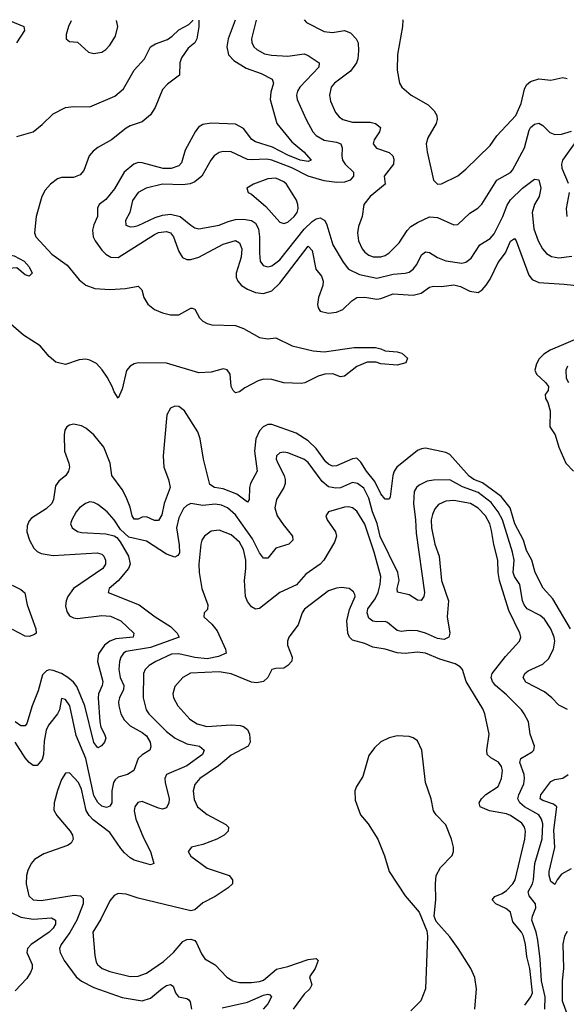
# Model space of a CAD drawing. Header units: inches. Extents: x 1843162 to 1959474, y 907081 to 1016326.
# Tile 675 of 684: x 1941404 to 1944106, y 1011333 to 1016204. Entities that reach past the tile are written whole.
import ezdxf

# ---------------------------------------------------------------- set-up
doc = ezdxf.new("R2010")
doc.units = ezdxf.units.IN
doc.header["$MEASUREMENT"] = 0
doc.layers.add('B9041', color=7, linetype='Continuous')

msp = doc.modelspace()

# ---------------------------------------------------------------- linework, layer by layer
at = {"layer": 'B9041', "color": 5}
for points, elevation in [([(1942290, 1016201.1), (1942290, 1016168.7), (1942279.3, 1016110), (1942270.2, 1016090), (1942236.2, 1016063.8), (1942204, 1016016), (1942195.6, 1015990), (1942193.7, 1015930), (1942134.7, 1015885.3), (1942110, 1015858.9), (1942073.2, 1015770), (1942050, 1015734.2), (1942010, 1015698.5), (1941950, 1015679), (1941930, 1015667.6), (1941857.4, 1015610), (1941790, 1015571.9), (1941766.7, 1015553.3), (1941747.2, 1015530), (1941721.3, 1015458.7), (1941702.9, 1015437.1), (1941670, 1015423.5), (1941610, 1015422.7), (1941590, 1015416.3), (1941555.3, 1015390), (1941530, 1015360.9), (1941512.8, 1015330), (1941484.4, 1015230), (1941476.3, 1015150), (1941484, 1015130), (1941563.4, 1015043.4), (1941638.9, 1014990), (1941697.8, 1014917.8), (1941730.4, 1014890.4), (1941774.7, 1014874.7), (1941849.3, 1014869.3), (1941926.4, 1014873.6), (1941990, 1014885.6), (1942007.3, 1014867.3), (1942017.3, 1014830), (1942037, 1014797), (1942070, 1014771.2), (1942110, 1014754.3), (1942150, 1014743.8), (1942190, 1014743.9), (1942250, 1014777.5), (1942256.4, 1014776.4), (1942270, 1014771.6), (1942293.4, 1014730), (1942310, 1014712.7), (1942330, 1014700.7), (1942354.4, 1014694.4), (1942470, 1014690.7), (1942510, 1014676.8), (1942590, 1014632), (1942630, 1014625.3), (1942670.1, 1014630.1), (1942751, 1014591), (1942854.8, 1014565.2), (1942910, 1014561.5), (1943058.2, 1014581.8), (1943163.2, 1014583.2), (1943190, 1014576.4), (1943210, 1014565.5), (1943270, 1014560.9), (1943293.8, 1014553.8), (1943320.5, 1014530), (1943312.8, 1014507.3), (1943270, 1014495.8), (1943190, 1014500.9), (1943166, 1014510), (1943122, 1014510), (1943070.7, 1014489.3), (1943010, 1014440.9), (1942990, 1014437), (1942952, 1014452), (1942912, 1014450), (1942879, 1014441), (1942813.1, 1014406.9), (1942795.9, 1014404.1), (1942710, 1014407.6), (1942650, 1014423.8), (1942610, 1014425.4), (1942582.1, 1014417.9), (1942516.8, 1014383.2), (1942490, 1014362.7), (1942470, 1014358.9), (1942458.9, 1014370), (1942450, 1014389.3), (1942444.2, 1014450), (1942430, 1014472.3), (1942410, 1014476.3), (1942350, 1014460.5), (1942290, 1014456.8), (1942130, 1014505.8), (1941990, 1014506.8), (1941970, 1014502.2), (1941950, 1014490.9), (1941931.4, 1014468.6), (1941910, 1014376), (1941890, 1014332.3), (1941870, 1014362.4), (1941861.1, 1014390), (1941836.2, 1014436.2), (1941812.2, 1014472.2), (1941782.7, 1014502.7), (1941750, 1014520.4), (1941730, 1014524.6), (1941698.5, 1014521.5), (1941630, 1014498.4), (1941582.5, 1014510), (1941550, 1014537.2), (1941505.2, 1014590), (1941422.9, 1014643), (1941348.4, 1014708.4)], 380), ([(1941356.2, 1016198.3), (1941424, 1016170), (1941426.7, 1016150), (1941387.7, 1016090)], 380), ([(1941390, 1015626.8), (1941470, 1015650.1), (1941515.1, 1015684.9), (1941570, 1015739.1), (1941630, 1015770.1), (1941670, 1015775.3), (1941750, 1015773.2), (1941874.4, 1015825.6), (1941917.4, 1015862.6), (1941970, 1015954.6), (1942020.6, 1016010), (1942049.9, 1016070.2), (1942075.5, 1016084.5), (1942134.3, 1016105.7), (1942157.9, 1016122.1), (1942190, 1016154.2), (1942240.4, 1016179.6), (1942260.1, 1016199.9), (1942260.6, 1016201)], 380), ([(1941658.3, 1016199.2), (1941645.5, 1016170), (1941634.2, 1016130), (1941633.7, 1016110), (1941650, 1016096), (1941690, 1016092.2), (1941743.9, 1016043.9), (1941770, 1016037.3), (1941810, 1016043.9), (1941830, 1016055.9), (1941850, 1016077.5), (1941877.9, 1016122.1), (1941888.8, 1016170), (1941883.1, 1016199.8)], 420), ([(1942469.3, 1016201.6), (1942434.2, 1016110), (1942428.3, 1016070), (1942435.8, 1016030), (1942461.8, 1016001.8), (1942524.1, 1015964.1), (1942597.9, 1015937.9), (1942652, 1015910), (1942658.5, 1015890), (1942646, 1015846), (1942642.5, 1015810), (1942675, 1015690), (1942750, 1015599.2), (1942807.9, 1015550), (1942844.2, 1015510), (1942830, 1015502.3), (1942790.6, 1015509.4), (1942730, 1015533.3), (1942653, 1015573), (1942570, 1015599.5), (1942552.2, 1015612.2), (1942510, 1015665.8), (1942470, 1015687.1), (1942350, 1015691.9), (1942310, 1015685.6), (1942288.3, 1015671.7), (1942271.1, 1015648.9), (1942221.3, 1015558.7), (1942204, 1015496), (1942190, 1015481.1), (1942152.2, 1015467.8), (1942112.6, 1015467.4), (1942010, 1015496.7), (1941990, 1015496.9), (1941967.6, 1015490), (1941919.5, 1015450), (1941873.1, 1015366.9), (1941830, 1015313.9), (1941797.2, 1015290), (1941787.8, 1015272.2), (1941788.4, 1015230), (1941769.6, 1015190), (1941763.4, 1015163.4), (1941767, 1015130), (1941776.4, 1015110), (1941810, 1015064), (1941830, 1015044.3), (1941854.4, 1015030), (1941890, 1015027), (1942070, 1015141.8), (1942090, 1015151.2), (1942130, 1015156), (1942148.9, 1015148.9), (1942164.8, 1015130), (1942190, 1015057.6), (1942208.2, 1015028.2), (1942230, 1015017.8), (1942250, 1015017.4), (1942290, 1015028.9), (1942410, 1015093.5), (1942471.3, 1015111.3), (1942490, 1015100.8), (1942502.5, 1015070), (1942498.2, 1015030), (1942474.7, 1014950), (1942474.8, 1014930), (1942482.1, 1014910), (1942499.7, 1014890), (1942530.9, 1014870.9), (1942570, 1014854.4), (1942610, 1014848.9), (1942650, 1014863.5), (1942690, 1014900.1), (1942830, 1015083.2), (1942850, 1015063.1), (1942868.3, 1014970), (1942895.5, 1014935.5), (1942904.5, 1014910), (1942902.6, 1014890), (1942880.9, 1014830), (1942875.8, 1014795.8), (1942878.7, 1014778.7), (1942890, 1014762.6), (1942930, 1014753), (1942970, 1014757.4), (1943002.2, 1014770), (1943045.8, 1014814.1), (1943070, 1014829.5), (1943110, 1014832.3), (1943170, 1014822.3), (1943190, 1014824.9), (1943250, 1014847.4), (1943350, 1014841), (1943388.7, 1014851.3), (1943430, 1014881.7), (1943450, 1014886.1), (1943490, 1014883.9), (1943550, 1014892.1), (1943583.7, 1014883.7), (1943630, 1014861.7), (1943670, 1014855.2), (1943690, 1014867.1), (1943710, 1014891), (1943730, 1014921.3), (1943770, 1015002.2), (1943805.2, 1015050), (1943830, 1015108.5), (1943850, 1015121.1), (1943858, 1015110), (1943921.1, 1014941.1), (1943938.5, 1014918.5), (1943970, 1014903.5), (1944096.6, 1014896.6), (1944250, 1014879.2)], 420), ([(1942573.1, 1016201.9), (1942550.2, 1016110.2), (1942551, 1016091), (1942561.8, 1016070), (1942576.4, 1016056.4), (1942614.6, 1016034.6), (1942648, 1016028), (1942730, 1016022.9), (1942810, 1016034.6), (1942830, 1016027.6), (1942883.8, 1015990), (1942883.1, 1015970), (1942788.9, 1015870), (1942777.2, 1015850), (1942772.8, 1015830), (1942776.3, 1015810), (1942820.8, 1015710), (1942853.5, 1015650), (1942870, 1015630.9), (1942910, 1015607.5), (1942970, 1015598.5), (1942992, 1015590), (1942998.3, 1015570), (1942996.1, 1015530), (1942999.5, 1015510), (1943012.8, 1015490), (1943054.7, 1015450), (1943054.4, 1015430), (1943037.3, 1015410), (1943010, 1015400.1), (1942970, 1015398.9), (1942910, 1015406.8), (1942830, 1015430.3), (1942750, 1015470.5), (1942650, 1015509.9), (1942625.8, 1015514.2), (1942550, 1015510.4), (1942530, 1015513.3), (1942450, 1015549.8), (1942410, 1015552.5), (1942390, 1015547.8), (1942365.8, 1015530), (1942349.3, 1015510), (1942304.3, 1015430), (1942270, 1015401.5), (1942247.4, 1015392.6), (1942210, 1015387.2), (1942110, 1015389.9), (1942029.6, 1015370.4), (1941990, 1015348.8), (1941961, 1015310), (1941948.3, 1015250), (1941927.2, 1015210), (1941928.3, 1015188.3), (1941950, 1015180.2), (1941970, 1015180.6), (1941990, 1015185.6), (1942074.3, 1015225.7), (1942110, 1015236.5), (1942150, 1015241.3), (1942197.8, 1015230), (1942250, 1015187), (1942270, 1015174.2), (1942290, 1015169.5), (1942390, 1015187.3), (1942433.7, 1015206.3), (1942470, 1015216.1), (1942510, 1015217.9), (1942550, 1015211), (1942570, 1015197.9), (1942583.7, 1015170), (1942589.2, 1015130), (1942588.7, 1015048.7), (1942592.9, 1015010), (1942607.6, 1014987.6), (1942630, 1014982.2), (1942650, 1014986), (1942690, 1015015.6), (1942810, 1015167.8), (1942850, 1015205.4), (1942870, 1015218.8), (1942890, 1015224.3), (1942912.1, 1015210), (1942922, 1015190), (1942951.5, 1015090), (1943003.9, 1015003.9), (1943030, 1014970.2), (1943083.2, 1014943.2), (1943170, 1014924.8), (1943250, 1014945.9), (1943310, 1014950.1), (1943330, 1014955.7), (1943350, 1014970.2), (1943366.8, 1014993.2), (1943390, 1015040.7), (1943410, 1015056.3), (1943430, 1015053.1), (1943470, 1015027.2), (1943510, 1015011.5), (1943590, 1014999.1), (1943610, 1015004), (1943635.3, 1015024.7), (1943679.3, 1015090), (1943730, 1015122.5), (1943750, 1015145.2), (1943792, 1015230), (1943813.3, 1015286.7), (1943830, 1015312.4), (1943889.9, 1015370), (1943950, 1015414.7), (1943970, 1015412), (1943980.1, 1015370), (1943972.1, 1015330), (1943949.1, 1015290), (1943938, 1015250), (1943946.7, 1015170), (1943966.9, 1015110), (1943989.4, 1015070), (1944008.1, 1015048.1), (1944032.6, 1015032.6), (1944070, 1015026.6), (1944133.5, 1015033.5)], 440), ([(1942810.9, 1016202.6), (1942822, 1016190), (1942910, 1016145), (1942950, 1016140.2), (1943010.1, 1016150.1), (1943038.6, 1016138.6), (1943067.2, 1016110), (1943076.5, 1016090), (1943079.7, 1016050), (1943076.3, 1016010), (1943068.6, 1015990), (1943040.1, 1015950), (1942960.7, 1015890), (1942943.8, 1015870), (1942936, 1015830), (1942941.1, 1015801.1), (1942965.7, 1015745.7), (1942983, 1015723), (1943001.3, 1015710), (1943050, 1015697.5), (1943137.3, 1015697.3), (1943163.8, 1015690), (1943178.5, 1015678.5), (1943187, 1015670), (1943182.8, 1015650), (1943155.6, 1015610), (1943151.2, 1015590), (1943168.5, 1015568.5), (1943230, 1015547.5), (1943248.3, 1015530), (1943253.8, 1015513.8), (1943251.7, 1015490), (1943205.5, 1015430), (1943210.2, 1015390), (1943137.1, 1015330), (1943105.8, 1015290), (1943097.5, 1015230), (1943079.5, 1015180.5), (1943074.6, 1015150), (1943079, 1015110), (1943097.1, 1015070), (1943110, 1015054.7), (1943130, 1015039.8), (1943151.2, 1015031.2), (1943190, 1015030.7), (1943210, 1015038), (1943230, 1015050.2), (1943280.4, 1015099.6), (1943319.3, 1015160.7), (1943338.3, 1015181.7), (1943370, 1015201.6), (1943430, 1015228.6), (1943470, 1015225.8), (1943550, 1015189.1), (1943570, 1015190.3), (1943630, 1015247.4), (1943668.3, 1015271.7), (1943689.1, 1015290.9), (1943763.1, 1015410), (1943830, 1015448.3), (1943840.2, 1015459.8), (1943899.9, 1015570), (1943922.7, 1015657.3), (1943930, 1015670.3), (1943950, 1015687.9), (1943970, 1015692), (1943990, 1015680.3), (1944025.6, 1015645.6), (1944050, 1015636.6), (1944081.9, 1015638.1), (1944132.4, 1015652.4)], 460), ([(1943298.2, 1016204.1), (1943297.3, 1016170), (1943271.8, 1016031.8), (1943270, 1015954), (1943282.4, 1015890), (1943294, 1015870), (1943339.5, 1015830), (1943423.4, 1015783.4), (1943453.9, 1015753.9), (1943467.1, 1015730), (1943468.4, 1015710), (1943462.7, 1015690), (1943421.1, 1015618.9), (1943413.4, 1015590), (1943417.8, 1015550), (1943450.3, 1015410.3), (1943470, 1015390.6), (1943490, 1015392.4), (1943570, 1015431.4), (1943610, 1015464.4), (1943730, 1015581.8), (1943762.2, 1015630), (1943856.5, 1015730), (1943883.7, 1015790), (1943899.7, 1015860.3), (1943910, 1015882), (1943930, 1015898.2), (1943970, 1015911.5), (1944030, 1015905.6), (1944090, 1015917.8), (1944110, 1015913.6)], 480), ([(1944145.4, 1015590), (1944087.8, 1015510), (1944082.5, 1015490), (1944084.8, 1015470), (1944115.4, 1015395.4)], 460), ([(1944120.5, 1015350), (1944105.5, 1015270), (1944109.1, 1015230)], 460), ([(1944170, 1014629.5), (1944026.7, 1014570), (1943995.2, 1014550), (1943972.8, 1014527.2), (1943958.4, 1014501.6), (1943951.5, 1014470), (1943958.8, 1014450), (1944003.5, 1014410), (1944019, 1014390), (1944016.1, 1014370), (1944001.3, 1014350), (1944003.5, 1014330), (1944015, 1014310), (1944026.4, 1014270), (1944024.9, 1014190), (1944051.5, 1014150), (1944070.2, 1014090), (1944103.6, 1014010), (1944142.3, 1013970)], 420), ([(1944111.9, 1014490), (1944103.8, 1014470), (1944105, 1014430), (1944117.7, 1014410)], 440), ([(1944127.9, 1013190), (1944039.8, 1013339.8), (1943992.8, 1013392.8), (1943951.7, 1013470), (1943935.9, 1013530), (1943910, 1013578.8), (1943895.2, 1013630), (1943851.8, 1013710), (1943829.5, 1013789.5), (1943785.1, 1013845.1), (1943692.3, 1013912.3), (1943650, 1013930.2), (1943625.9, 1013945.9), (1943530, 1014053.9), (1943510, 1014063.7), (1943410, 1014084.1), (1943390, 1014082), (1943370, 1014072.3), (1943269.3, 1013990), (1943255.8, 1013970), (1943249.4, 1013950), (1943236.2, 1013843.8), (1943230, 1013831.8), (1943210, 1013832.4), (1943190, 1013858.2), (1943159.9, 1013919.9), (1943118.4, 1013970), (1943090, 1014015.6), (1943070, 1014034.8), (1943050, 1014031.9), (1942970, 1013997.4), (1942950, 1013996.1), (1942930, 1014004.9), (1942917.1, 1014017.1), (1942870, 1014083.4), (1942830, 1014120.9), (1942770, 1014159.3), (1942650, 1014202.4), (1942630, 1014200.9), (1942607.9, 1014190), (1942589.1, 1014170), (1942571.9, 1014130), (1942565.3, 1014070), (1942577.8, 1013970), (1942545.1, 1013910), (1942540.4, 1013890), (1942538.5, 1013830), (1942530, 1013816.9), (1942476.7, 1013856.7), (1942410, 1013882.9), (1942366.6, 1013890), (1942344.4, 1013904.4), (1942312.5, 1014030), (1942296.4, 1014130), (1942284.6, 1014164.6), (1942219.3, 1014270), (1942190, 1014290.8), (1942170, 1014291.7), (1942150, 1014281.7), (1942130.9, 1014249.1), (1942113.9, 1014046.1), (1942116.3, 1013990), (1942139.8, 1013930), (1942147.9, 1013890), (1942117.9, 1013810), (1942106, 1013754), (1942090, 1013726.8), (1942070, 1013726.6), (1942030, 1013744.8), (1942010, 1013742.5), (1941990, 1013733.8), (1941970, 1013733.4), (1941959.2, 1013750), (1941950, 1013793.3), (1941930, 1013842.2), (1941910, 1013879.4), (1941858.5, 1013950), (1941851.5, 1014010), (1941820.2, 1014090), (1941770, 1014149.8), (1941730, 1014183.5), (1941710, 1014195.3), (1941670, 1014202.7), (1941650, 1014198.3), (1941637.1, 1014190), (1941627.2, 1014172.8), (1941622.8, 1014150), (1941624.6, 1014070), (1941647.1, 1014010), (1941650.2, 1013990), (1941645.8, 1013970), (1941632.3, 1013950), (1941598, 1013922), (1941581.2, 1013898.8), (1941570.1, 1013830), (1941562, 1013810), (1941535.1, 1013784.9), (1941461.8, 1013738.2), (1941450, 1013724.7), (1941439.8, 1013700.2), (1941439.1, 1013670), (1941451.5, 1013630), (1941474, 1013590), (1941490, 1013573.4), (1941510, 1013562.8), (1941570, 1013554.3), (1941786.5, 1013566.5), (1941810, 1013560.1), (1941820.1, 1013550), (1941828.3, 1013530), (1941827.3, 1013510), (1941814.2, 1013490), (1941670, 1013391.1), (1941641.2, 1013350), (1941633.2, 1013330), (1941630, 1013304.7), (1941636.6, 1013276.6), (1941650, 1013255.9), (1941670, 1013244.6), (1941690, 1013241.6), (1941810, 1013256.6), (1941853.4, 1013253.4), (1941903.8, 1013230), (1941967.6, 1013170), (1941964.2, 1013150), (1941879.2, 1013140.8), (1941849.5, 1013130.5), (1941823.8, 1013110), (1941793.1, 1013066.9), (1941788.6, 1013030), (1941814.2, 1012930), (1941811.3, 1012910), (1941792.9, 1012870), (1941790.9, 1012850), (1941800.4, 1012730), (1941805.1, 1012705.1), (1941823.6, 1012670), (1941828.8, 1012650), (1941822.3, 1012630), (1941808.2, 1012611.8), (1941790, 1012602.2), (1941770, 1012628.7), (1941726.2, 1012810), (1941685.8, 1012905.8), (1941670, 1012927.5), (1941641.3, 1012950), (1941610, 1012970.6), (1941570, 1012985.5), (1941550, 1012987.5), (1941536.4, 1012983.6), (1941516.5, 1012963.5), (1941495.6, 1012884.4), (1941466, 1012810), (1941438.2, 1012721.8), (1941430, 1012710.9), (1941410, 1012711.3), (1941381.7, 1012730)], 420), ([(1944112.5, 1012792.5), (1944070, 1012813.3), (1944035.5, 1012850), (1943999.4, 1012879.4), (1943906.7, 1012926.6), (1943892.9, 1012950), (1943901.8, 1012970), (1943917.1, 1012982.9), (1943990, 1013015.6), (1944018.1, 1013041.9), (1944042.8, 1013090), (1944049.5, 1013130), (1944045.9, 1013150), (1944030, 1013191.6), (1943999.1, 1013239.1), (1943976.6, 1013256.6), (1943912.9, 1013290), (1943897.7, 1013310), (1943889.5, 1013330), (1943877.4, 1013410), (1943850.9, 1013450), (1943844.4, 1013470), (1943848, 1013530), (1943840.3, 1013570), (1943790.6, 1013730), (1943769.9, 1013770), (1943735.2, 1013815.2), (1943670, 1013864.8), (1943593.6, 1013893.6), (1943530, 1013927.7), (1943450, 1013926.1), (1943419.1, 1013920.9), (1943378.5, 1013901.5), (1943365.6, 1013890), (1943354.4, 1013870), (1943350.5, 1013810), (1943361.4, 1013730), (1943363.5, 1013663.5), (1943405.4, 1013370), (1943402.3, 1013350), (1943389, 1013331), (1943370, 1013333.2), (1943330, 1013358.8), (1943272.4, 1013372.4), (1943269.9, 1013390), (1943279.7, 1013430), (1943273.5, 1013470), (1943186.8, 1013646.8), (1943171.3, 1013711.3), (1943148, 1013770), (1943130, 1013837.4), (1943106.1, 1013886.1), (1943074, 1013910), (1943050, 1013914.2), (1942990, 1013888.5), (1942966.3, 1013886.3), (1942930, 1013893.5), (1942899.1, 1013919.1), (1942830, 1014012.8), (1942808.3, 1014030), (1942730, 1014060.8), (1942710, 1014064.5), (1942690, 1014061.4), (1942673.5, 1014046.5), (1942672.1, 1014030), (1942679.4, 1014010), (1942711, 1013950), (1942717.1, 1013930), (1942717.1, 1013910), (1942710.1, 1013889.9), (1942674, 1013830), (1942665.5, 1013790), (1942676.3, 1013750), (1942706.1, 1013706.1), (1942753.4, 1013650), (1942754.7, 1013630), (1942734.9, 1013610), (1942670.9, 1013589.1), (1942630, 1013539.6), (1942610, 1013540.4), (1942590, 1013567.1), (1942555.2, 1013635.2), (1942470, 1013754.3), (1942430.6, 1013790), (1942402.1, 1013802.1), (1942370, 1013807.7), (1942310, 1013800.8), (1942250, 1013810.9), (1942230, 1013801.5), (1942213.8, 1013786.2), (1942190, 1013740.5), (1942179.4, 1013690), (1942193, 1013607), (1942193.1, 1013566.9), (1942186.3, 1013553.7), (1942170, 1013545.7), (1942130, 1013560.8), (1942030, 1013625), (1941943.7, 1013643.7), (1941902.4, 1013682.4), (1941870.8, 1013730), (1941836.8, 1013770), (1941790, 1013805.9), (1941770, 1013815.4), (1941750, 1013818.5), (1941728.7, 1013811.3), (1941699.5, 1013790), (1941682.4, 1013770), (1941661.2, 1013730), (1941655.6, 1013710), (1941662.4, 1013690), (1941690, 1013672.6), (1941710, 1013667.1), (1941830, 1013660.2), (1941870.3, 1013650.3), (1941883.2, 1013643.2), (1941900.6, 1013620.6), (1941941.8, 1013550), (1941949.3, 1013510), (1941942, 1013490), (1941890, 1013427.6), (1941845.3, 1013390), (1941840.5, 1013370), (1941993.8, 1013310), (1942073.6, 1013250), (1942150, 1013202.7), (1942181.6, 1013170), (1942191.6, 1013150), (1942050, 1013098.9), (1941930, 1013078), (1941917.6, 1013070), (1941904.2, 1013050), (1941896.8, 1013030), (1941893.2, 1012990), (1941900.3, 1012950), (1941918.1, 1012910), (1941917.6, 1012890), (1941896.6, 1012850), (1941892.4, 1012830), (1941893.1, 1012810), (1941904.2, 1012770), (1941920.9, 1012740.9), (1941950, 1012711.3), (1942010, 1012678.4), (1942030, 1012661.1), (1942048.6, 1012630), (1942052.8, 1012607.2), (1942047.6, 1012590), (1942010, 1012568), (1941990.2, 1012550), (1941967.8, 1012490), (1941936.4, 1012470), (1941890, 1012456.5), (1941876.1, 1012443.9), (1941867.7, 1012430), (1941859, 1012390), (1941859.3, 1012330), (1941850, 1012313), (1941833.7, 1012306.3), (1941810, 1012312.8), (1941790, 1012331.2), (1941770, 1012366.5), (1941730.3, 1012550), (1941683.7, 1012663.7), (1941651.8, 1012810), (1941630, 1012840.5), (1941610, 1012846), (1941600.2, 1012790), (1941591.2, 1012770), (1941545.8, 1012714.2), (1941534.2, 1012690), (1941525.3, 1012634.7), (1941522.2, 1012570), (1941515.2, 1012544.8), (1941490, 1012515.1), (1941470, 1012515.3), (1941450, 1012528.9), (1941430, 1012552.2), (1941381.4, 1012630)], 440), ([(1944000.5, 1011310), (1944002.3, 1011370), (1943983.9, 1011450), (1943977.3, 1011557.3), (1943965.1, 1011650), (1943956.9, 1011690), (1943936, 1011750), (1943939.4, 1011770), (1943956.1, 1011810), (1943954.7, 1011830), (1943923.2, 1011870), (1943918.1, 1011890), (1943939.9, 1011930), (1943945, 1011950), (1943950.6, 1012030), (1943987.2, 1012152.8), (1943990, 1012226), (1943983.2, 1012250), (1943971.1, 1012271.1), (1943899.6, 1012310), (1943877.1, 1012330), (1943867.4, 1012350), (1943871, 1012370), (1943896.6, 1012423.4), (1943900.4, 1012450), (1943898.9, 1012470), (1943876.8, 1012530), (1943880.9, 1012550), (1943937.6, 1012582.4), (1943945.1, 1012590), (1943949.8, 1012610), (1943927.1, 1012670), (1943919.3, 1012730), (1943898.5, 1012770), (1943884.8, 1012790), (1943810, 1012864.5), (1943755.8, 1012910), (1943741.1, 1012930), (1943735.2, 1012950), (1943740.6, 1012970), (1943805.7, 1013054.3), (1943875.1, 1013130), (1943882.2, 1013150), (1943876.8, 1013170), (1943821.8, 1013281.8), (1943776.9, 1013430), (1943769.9, 1013470.1), (1943767.5, 1013530), (1943748.1, 1013608.1), (1943737.4, 1013677.4), (1943728.6, 1013710), (1943706.9, 1013750), (1943670, 1013787.3), (1943632.5, 1013810), (1943550, 1013825.3), (1943510, 1013821.6), (1943474.1, 1013806), (1943455.7, 1013784.3), (1943444.2, 1013755.8), (1943437.8, 1013730), (1943439.1, 1013690), (1943457.1, 1013610), (1943477.8, 1013550), (1943489.1, 1013430), (1943523.3, 1013330), (1943517.3, 1013250), (1943530.8, 1013169.2), (1943525.8, 1013150), (1943502.4, 1013137.6), (1943470, 1013142.4), (1943410, 1013169), (1943370, 1013180.8), (1943330, 1013182.5), (1943290, 1013177.6), (1943270, 1013182.2), (1943222.8, 1013222.8), (1943210, 1013227.6), (1943170, 1013225), (1943150, 1013228.9), (1943130, 1013244), (1943121.7, 1013270), (1943125.8, 1013290), (1943160.8, 1013339.2), (1943175.8, 1013370), (1943186.9, 1013410), (1943189.9, 1013450), (1943157.1, 1013570), (1943110, 1013708.1), (1943070, 1013772.2), (1943050, 1013789.8), (1943030, 1013795), (1943010, 1013792.9), (1942930.6, 1013770), (1942918, 1013750), (1942923.8, 1013730), (1942966, 1013670), (1942970.2, 1013650), (1942960.6, 1013619.4), (1942907.4, 1013530), (1942890.1, 1013509.9), (1942818.3, 1013461.7), (1942772, 1013408), (1942690, 1013370.4), (1942590, 1013290.7), (1942570, 1013288), (1942550, 1013299), (1942530, 1013326.4), (1942520.7, 1013350), (1942514.7, 1013430), (1942522.3, 1013490), (1942521.6, 1013530), (1942510, 1013583.5), (1942490, 1013619.2), (1942450, 1013656.6), (1942390, 1013678.7), (1942350, 1013673.3), (1942316.9, 1013650), (1942304.3, 1013630), (1942299.4, 1013610), (1942288.9, 1013510), (1942290.8, 1013470), (1942304, 1013390), (1942334, 1013310), (1942332.9, 1013287.1), (1942316, 1013270), (1942314, 1013250), (1942354.4, 1013214.4), (1942380.7, 1013180.7), (1942420.8, 1013090), (1942424.9, 1013070), (1942386.2, 1013053.8), (1942330, 1013043), (1942270, 1013048.9), (1942190, 1013067.7), (1942154.9, 1013065.1), (1942076.5, 1013030), (1942043.6, 1013010), (1942024.5, 1012990), (1942015.9, 1012970), (1942013.7, 1012850), (1942028.6, 1012790), (1942042.7, 1012770), (1942130, 1012683.5), (1942172.8, 1012650), (1942230, 1012622.2), (1942292.7, 1012610), (1942316.5, 1012590), (1942307.9, 1012570), (1942230, 1012513.8), (1942130.1, 1012469.9), (1942121.5, 1012450), (1942123.1, 1012430), (1942142.7, 1012350), (1942140.7, 1012330), (1942130, 1012305.1), (1942110, 1012298.9), (1942090, 1012303.5), (1942010, 1012337), (1941987.6, 1012332.4), (1941973.1, 1012310), (1941969.6, 1012290), (1941977.3, 1012250), (1942016.5, 1012156.5), (1942050.8, 1012090), (1942066.8, 1012030), (1942050, 1012023.5), (1941970, 1012046.1), (1941950, 1012057.5), (1941922.7, 1012082.7), (1941903.6, 1012103.6), (1941850, 1012182.9), (1941766.4, 1012246.4), (1941747.5, 1012267.6), (1941732.6, 1012292.6), (1941710, 1012396.9), (1941693.8, 1012430), (1941650, 1012478), (1941630, 1012476.2), (1941610, 1012444.7), (1941590, 1012391.8), (1941573.4, 1012330), (1941573, 1012293), (1941587.6, 1012267.6), (1941653.4, 1012190), (1941664.6, 1012170), (1941667.6, 1012150), (1941658, 1012130), (1941640.7, 1012119.3), (1941522.7, 1012077.3), (1941477.1, 1012050), (1941460.9, 1012030), (1941444.4, 1011995.6), (1941437.9, 1011970), (1941436.4, 1011930), (1941449.4, 1011870), (1941470.8, 1011850.8), (1941510, 1011847.3), (1941673.7, 1011873.7), (1941704.4, 1011870), (1941717.1, 1011857.1), (1941718.3, 1011830), (1941686.9, 1011750), (1941651.6, 1011688.4), (1941608.1, 1011630), (1941601, 1011610), (1941603.8, 1011590), (1941623.2, 1011550), (1941683.7, 1011470), (1941710, 1011448.1), (1941770, 1011416.6), (1941910, 1011366.6), (1942010, 1011351.2), (1942050, 1011363.1), (1942110, 1011413.7), (1942130, 1011426.8), (1942150, 1011432.2), (1942162.6, 1011422.6), (1942174.7, 1011390), (1942188.1, 1011370), (1942230, 1011362.9), (1942237.8, 1011357.8), (1942246.5, 1011346.5), (1942253.7, 1011310)], 460), ([(1941366.6, 1013406.6), (1941410, 1013384.6), (1941429.4, 1013369.4), (1941441.3, 1013310), (1941484.1, 1013190), (1941484.4, 1013170), (1941477.2, 1013162.8), (1941450, 1013153.6), (1941430, 1013155.3), (1941367.3, 1013187.3)], 380), ([(1943902.2, 1011330), (1943931.9, 1011370), (1943938.9, 1011390), (1943925.4, 1011510), (1943910.6, 1011570), (1943904.3, 1011630), (1943894.4, 1011670), (1943885.2, 1011690), (1943842, 1011742), (1943831.2, 1011790), (1943807.2, 1011807.2), (1943757.3, 1011830), (1943739.8, 1011850), (1943752.9, 1011867), (1943790, 1011882.2), (1943810, 1011895.8), (1943841.7, 1011930), (1943853.5, 1011950), (1943901, 1012150), (1943905.5, 1012190), (1943900.4, 1012210), (1943886.7, 1012230), (1943830, 1012267.6), (1943810, 1012275.3), (1943726.6, 1012290), (1943680.3, 1012310), (1943675.4, 1012330), (1943687.6, 1012350), (1943709.3, 1012370.7), (1943769.4, 1012410.6), (1943786, 1012450), (1943791.1, 1012490), (1943786.3, 1012510), (1943771.5, 1012531.5), (1943732.5, 1012552.5), (1943715.3, 1012570), (1943713.5, 1012590), (1943724.8, 1012670), (1943703.7, 1012770), (1943694.5, 1012794.5), (1943611.3, 1012930), (1943592.4, 1012990), (1943582.2, 1013002.2), (1943557.6, 1013017.6), (1943480.5, 1013040.5), (1943410, 1013069.9), (1943370, 1013075.5), (1943310, 1013068.9), (1943270, 1013071.9), (1943210, 1013089.9), (1943150, 1013099.9), (1943110, 1013117.7), (1943050, 1013134.6), (1943034.6, 1013150), (1943025.6, 1013170), (1943021, 1013230), (1943034, 1013286), (1943061.7, 1013350), (1943060.1, 1013360.1), (1943054, 1013374), (1943032.3, 1013390), (1942995.5, 1013395.5), (1942970, 1013392.2), (1942930, 1013378.6), (1942812.4, 1013287.6), (1942800.3, 1013270), (1942780.8, 1013210), (1942734, 1013150), (1942727.1, 1013130), (1942728.3, 1013110), (1942751.6, 1013050), (1942748.6, 1013031.4), (1942730, 1013009.3), (1942710, 1012997), (1942670, 1012995.4), (1942650.3, 1012989.7), (1942630, 1012949.6), (1942609.2, 1012930.8), (1942575.6, 1012924.4), (1942550, 1012927), (1942450, 1012969), (1942390, 1012978.2), (1942248, 1012972), (1942210, 1012949.8), (1942170, 1012905.1), (1942160.7, 1012870), (1942163.8, 1012850), (1942186.2, 1012810), (1942244.3, 1012744.3), (1942281.3, 1012721.3), (1942328.2, 1012708.2), (1942450, 1012716), (1942493.4, 1012713.4), (1942510, 1012707.7), (1942530, 1012692.4), (1942540.5, 1012670), (1942542.7, 1012630), (1942534.2, 1012610), (1942450, 1012566.5), (1942386.3, 1012513.7), (1942293.7, 1012450), (1942270, 1012420.5), (1942262, 1012390), (1942266.4, 1012346.4), (1942283.2, 1012310), (1942330, 1012272.1), (1942422.6, 1012222.6), (1942436.4, 1012210), (1942435.3, 1012190), (1942415.3, 1012170), (1942378, 1012150), (1942310, 1012123.2), (1942254, 1012110), (1942236.4, 1012090), (1942250, 1012067), (1942330, 1012007.3), (1942439.3, 1011970), (1942456.4, 1011950), (1942455.8, 1011930), (1942434.4, 1011910), (1942370, 1011866), (1942310, 1011835.1), (1942270, 1011800.9), (1942250, 1011795.6), (1941990, 1011858.3), (1941930, 1011879.1), (1941890, 1011880.9), (1941870, 1011871.1), (1941850, 1011845.6), (1941805.6, 1011754.4), (1941765, 1011690), (1941774.4, 1011574.4), (1941781.9, 1011541.9), (1941788, 1011530), (1941811.3, 1011511.3), (1941850, 1011495.1), (1941950, 1011471.4), (1941990, 1011472.2), (1942030, 1011487.2), (1942115.2, 1011544.8), (1942163.9, 1011590), (1942210, 1011643.6), (1942230, 1011654.6), (1942250, 1011655.8), (1942268.9, 1011648.9), (1942277.8, 1011637.8), (1942302.5, 1011582.5), (1942318.8, 1011558.8), (1942370, 1011528.9), (1942427.2, 1011467.2), (1942457.3, 1011450), (1942490, 1011441.8), (1942550, 1011440.6), (1942590, 1011445.6), (1942610, 1011452.4), (1942672.8, 1011507.2), (1942730, 1011519.9), (1942830, 1011555.8), (1942870, 1011560.2), (1942879.7, 1011550), (1942864.3, 1011510), (1942837.2, 1011470), (1942847.6, 1011430), (1942837.8, 1011410), (1942810, 1011382.9), (1942755.2, 1011310)], 480), ([(1943654, 1011310), (1943663.1, 1011410), (1943654.2, 1011465.9), (1943633.7, 1011510), (1943571.1, 1011610), (1943530, 1011667.6), (1943463, 1011743), (1943453.3, 1011770), (1943461.7, 1011850), (1943459.4, 1011930), (1943463.7, 1011970), (1943484.5, 1012010), (1943542, 1012070), (1943548.7, 1012090), (1943548.9, 1012110), (1943539.4, 1012150), (1943510, 1012221.6), (1943463, 1012270), (1943449.8, 1012290), (1943438.5, 1012350), (1943409.9, 1012430), (1943391.9, 1012590), (1943370, 1012637), (1943350, 1012651.6), (1943330, 1012658), (1943270, 1012661.7), (1943230, 1012651.1), (1943190, 1012631.2), (1943157.6, 1012602.4), (1943130, 1012563.7), (1943099.7, 1012460.3), (1943069, 1012411), (1943061.1, 1012390), (1943063.1, 1012343.1), (1943088.4, 1012270), (1943126.1, 1012226.1), (1943174, 1012150), (1943207.8, 1012067.8), (1943230.4, 1011990), (1943310.4, 1011870), (1943378.8, 1011790), (1943417.1, 1011697.1), (1943420.5, 1011670), (1943410.3, 1011410), (1943387, 1011350), (1943338.5, 1011301.5)], 520), ([(1944130, 1012004), (1944083.3, 1011976.7), (1944060.6, 1011950), (1944050, 1011926), (1944030, 1011940.5), (1944022.1, 1011970), (1944022.5, 1011990), (1944050.3, 1012109.7), (1944044.5, 1012195.5), (1944059.4, 1012310), (1944043.2, 1012323.2), (1943990, 1012341.1), (1943977.9, 1012350), (1943981, 1012370), (1944030, 1012435.8), (1944050, 1012445.8), (1944090, 1012451.6), (1944115, 1012470)], 440), ([(1941358.7, 1011790), (1941410, 1011764.1), (1941470, 1011754.2), (1941561.5, 1011761.5), (1941580.7, 1011750), (1941580.9, 1011730), (1941569.4, 1011710), (1941548.6, 1011690), (1941459.8, 1011630), (1941441.6, 1011610), (1941438.9, 1011590), (1941466, 1011530), (1941464.6, 1011510), (1941456.5, 1011490), (1941439.3, 1011460.7), (1941380.6, 1011399.4)], 440), ([(1944110, 1011693.6), (1944097.6, 1011670), (1944088.7, 1011631.3), (1944092, 1011510), (1944085.5, 1011450), (1944086.7, 1011350), (1944115.5, 1011270)], 460), ([(1942404.3, 1011315.7), (1942530, 1011344.1), (1942610, 1011379.3), (1942630, 1011383), (1942640.3, 1011380.2), (1942649.2, 1011370), (1942630, 1011336.5), (1942607.5, 1011310)], 460)]:
    msp.add_lwpolyline(points, dxfattribs=dict(at, elevation=elevation))
for points, elevation in [([(1942670, 1015420.2), (1942630, 1015417.2), (1942560.5, 1015390), (1942526.8, 1015370), (1942534, 1015350), (1942550, 1015341.3), (1942620.8, 1015280.8), (1942690, 1015202.4), (1942710, 1015195.2), (1942730, 1015202.3), (1942760.2, 1015230), (1942774.9, 1015250), (1942780.2, 1015270), (1942779, 1015290), (1942771.9, 1015311.9), (1942722.9, 1015390), (1942710, 1015401.8)], 460), ([(1941270, 1015028.4), (1941293.4, 1015046.6), (1941311.1, 1015048.9), (1941376.6, 1015036.6), (1941426, 1015010), (1941450, 1014982), (1941466, 1014950), (1941450, 1014935.6), (1941430, 1014942.4), (1941390, 1014975.8), (1941350, 1014973.1), (1941325.4, 1014954.6), (1941310.3, 1014949.7), (1941270, 1014951), (1941190.9, 1014990), (1941180.9, 1015010), (1941182.4, 1015030), (1941190, 1015040.2), (1941213.6, 1015053.6), (1941232.4, 1015052.4)], 360)]:
    msp.add_lwpolyline(points, close=True, dxfattribs=dict(at, elevation=elevation))

doc.saveas('drawing.dxf')
